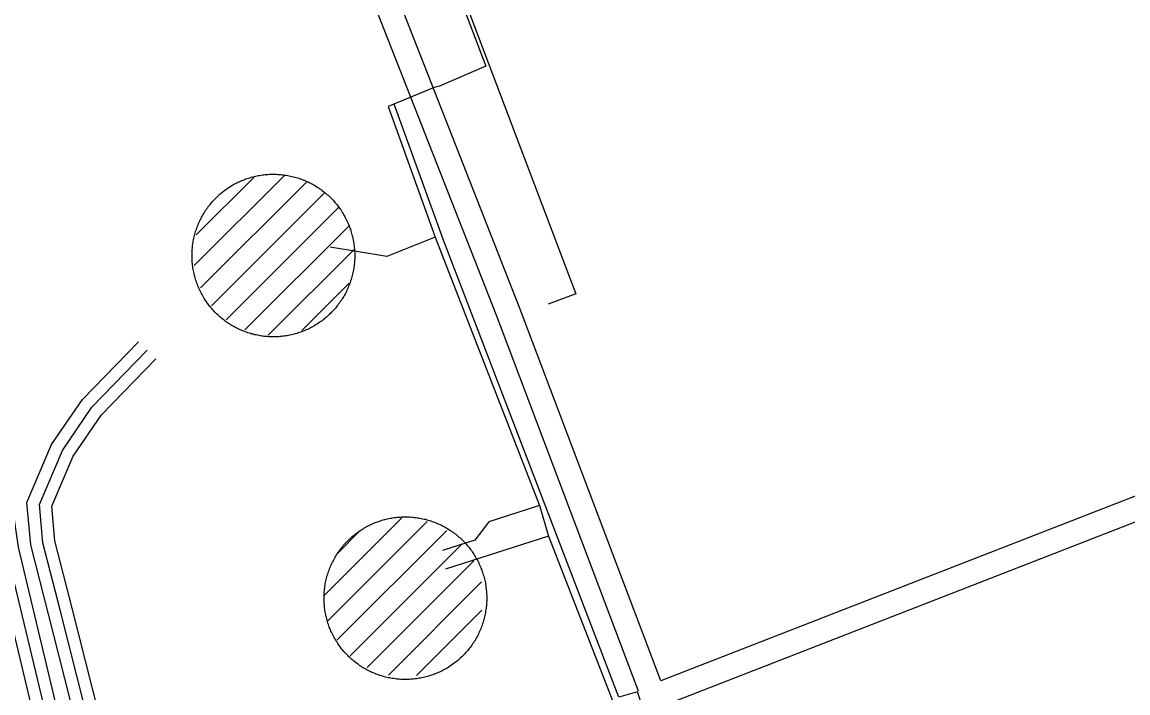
# Model space of a CAD drawing. Extents: x 3694830 to 3732949, y 415201 to 440970.
# Drawn here: x 3710432 to 3711792, y 430521 to 431346 of the extents above; entities that cross this region are included whole.
import ezdxf

# ---------------------------------------------------------------- set-up
doc = ezdxf.new("R2010")
doc.units = 0
for name, color, linetype in [('V-DOMW-TANK', 7, 'Continuous'), ('V-ROAD-CNTR', 7, 'Continuous'), ('V-UTIL-LINE', 7, 'Continuous')]:
    doc.layers.add(name, color=color, linetype=linetype)

msp = doc.modelspace()

# ---------------------------------------------------------------- linework, layer by layer
at = {"layer": 'V-DOMW-TANK'}
for p, q in [((3710643.3, 431046.7), (3710754.3, 431157.7)), ((3710645.8, 431084.6), (3710716.6, 431155.3)), ((3710651.1, 431019.2), (3710781.9, 431149.9)), ((3710664.6, 430997.3), (3710803.7, 431136.4)), ((3710682.8, 430980.1), (3710820.9, 431118.2)), ((3710705.6, 430967.6), (3710833.5, 431095.4)), ((3710734.5, 430961.1), (3710839.9, 431066.6)), ((3710775.7, 430967), (3710834.1, 431025.3)), ((3710803.3, 430641), (3710898.6, 430736.3)), ((3710807.5, 430609.9), (3710929.7, 430732)), ((3710818.8, 430585.8), (3710953.9, 430720.9)), ((3710819.2, 430692.3), (3710847.6, 430720.7)), ((3710835.1, 430566.7), (3710972.9, 430704.6)), ((3710855.9, 430552.2), (3710987.4, 430683.7)), ((3710882.1, 430543), (3710996.6, 430657.5)), ((3710916.8, 430542.4), (3710997.1, 430622.7))]:
    msp.add_line(p, q, dxfattribs=at)
for points in [[(3710642.9, 431080.3), (3710643.3, 431082), (3710643.7, 431083.7), (3710644.2, 431085.4), (3710644.6, 431087.1), (3710645.1, 431088.8), (3710645.7, 431090.4), (3710646.2, 431092.1), (3710646.8, 431093.7), (3710647.4, 431095.3), (3710648.1, 431097), (3710648.8, 431098.6), (3710649.5, 431100.2), (3710650.2, 431101.8), (3710650.9, 431103.3), (3710651.7, 431104.9), (3710652.5, 431106.4), (3710653.4, 431108), (3710654.2, 431109.5), (3710655.1, 431111), (3710656.1, 431112.5), (3710657, 431114), (3710658, 431115.4), (3710659, 431116.8), (3710660, 431118.3), (3710661, 431119.7), (3710662.1, 431121), (3710663.2, 431122.4), (3710664.3, 431123.7), (3710665.4, 431125.1), (3710666.6, 431126.4), (3710667.8, 431127.7), (3710669, 431128.9), (3710670.2, 431130.2), (3710671.5, 431131.4), (3710672.7, 431132.6), (3710674, 431133.7), (3710675.4, 431134.9), (3710676.7, 431136), (3710678, 431137.1), (3710679.4, 431138.2), (3710680.8, 431139.3), (3710682.2, 431140.3), (3710683.6, 431141.3), (3710685.1, 431142.3), (3710686.5, 431143.3), (3710688, 431144.2), (3710689.5, 431145.1), (3710691, 431146), (3710692.5, 431146.8), (3710694.1, 431147.7), (3710695.6, 431148.5), (3710697.2, 431149.2), (3710698.8, 431150), (3710700.4, 431150.7), (3710702, 431151.4), (3710703.6, 431152), (3710705.2, 431152.7), (3710706.8, 431153.3), (3710708.5, 431153.9), (3710710.1, 431154.4), (3710711.8, 431154.9), (3710713.5, 431155.4), (3710715.2, 431155.9), (3710716.9, 431156.3), (3710718.6, 431156.7), (3710720.3, 431157.1), (3710722, 431157.4), (3710723.7, 431157.7), (3710725.4, 431158), (3710727.2, 431158.3), (3710728.9, 431158.5), (3710730.6, 431158.7), (3710732.4, 431158.8), (3710734.1, 431159), (3710735.8, 431159.1), (3710737.6, 431159.1), (3710739.3, 431159.2), (3710741.1, 431159.2), (3710742.8, 431159.2), (3710744.6, 431159.1), (3710746.3, 431159), (3710748.1, 431158.9), (3710749.8, 431158.8), (3710751.5, 431158.6), (3710753.3, 431158.4), (3710755, 431158.2), (3710756.7, 431157.9), (3710758.5, 431157.6), (3710760.2, 431157.3), (3710761.9, 431156.9), (3710763.6, 431156.5), (3710765.3, 431156.1), (3710767, 431155.7), (3710768.6, 431155.2), (3710770.3, 431154.7), (3710772, 431154.2), (3710773.6, 431153.6), (3710775.3, 431153), (3710776.9, 431152.4), (3710778.5, 431151.8)], [(3710778.5, 431151.8), (3710780.1, 431151.1), (3710781.7, 431150.4), (3710783.3, 431149.7), (3710784.9, 431148.9), (3710786.5, 431148.1), (3710788, 431147.3), (3710789.5, 431146.5), (3710791.1, 431145.6), (3710792.6, 431144.7), (3710794, 431143.8), (3710795.5, 431142.8), (3710797, 431141.9), (3710798.4, 431140.9), (3710799.8, 431139.9), (3710801.2, 431138.8), (3710802.6, 431137.7), (3710804, 431136.7), (3710805.3, 431135.5), (3710806.6, 431134.4), (3710807.9, 431133.2), (3710809.2, 431132.1), (3710810.5, 431130.8), (3710811.7, 431129.6), (3710812.9, 431128.4), (3710814.1, 431127.1), (3710815.3, 431125.8), (3710816.5, 431124.5), (3710817.6, 431123.2), (3710818.7, 431121.8), (3710819.8, 431120.4), (3710820.8, 431119), (3710821.9, 431117.6), (3710822.9, 431116.2), (3710823.9, 431114.8), (3710824.8, 431113.3), (3710825.8, 431111.8), (3710826.7, 431110.3), (3710827.5, 431108.8), (3710828.4, 431107.3), (3710829.2, 431105.8), (3710830, 431104.2), (3710830.8, 431102.7), (3710831.5, 431101.1), (3710832.3, 431099.5), (3710833, 431097.9), (3710833.6, 431096.3), (3710834.3, 431094.6), (3710834.9, 431093), (3710835.4, 431091.4), (3710836, 431089.7), (3710836.5, 431088), (3710837, 431086.4), (3710837.4, 431084.7), (3710837.9, 431083), (3710838.3, 431081.3), (3710838.6, 431079.6), (3710839, 431077.9), (3710839.3, 431076.1), (3710839.6, 431074.4), (3710839.8, 431072.7)], [(3710736.8, 430959.2), (3710735.1, 430959.2), (3710733.4, 430959.4), (3710731.6, 430959.5), (3710729.9, 430959.7), (3710728.1, 430959.9), (3710726.4, 430960.1), (3710724.7, 430960.4), (3710723, 430960.7), (3710721.2, 430961), (3710719.5, 430961.4), (3710717.8, 430961.7), (3710716.1, 430962.2), (3710714.4, 430962.6), (3710712.8, 430963.1), (3710711.1, 430963.6), (3710709.4, 430964.1), (3710707.8, 430964.7), (3710706.1, 430965.3), (3710704.5, 430965.9), (3710702.9, 430966.5), (3710701.3, 430967.2), (3710699.7, 430967.9), (3710698.1, 430968.6), (3710696.5, 430969.4), (3710694.9, 430970.2), (3710693.4, 430971), (3710691.9, 430971.8), (3710690.4, 430972.7), (3710688.9, 430973.6), (3710687.4, 430974.5), (3710685.9, 430975.4), (3710684.4, 430976.4), (3710683, 430977.4), (3710681.6, 430978.4), (3710680.2, 430979.5), (3710678.8, 430980.5), (3710677.4, 430981.6), (3710676.1, 430982.7), (3710674.8, 430983.9), (3710673.5, 430985), (3710672.2, 430986.2), (3710670.9, 430987.4), (3710669.7, 430988.7), (3710668.5, 430989.9), (3710667.3, 430991.2), (3710666.1, 430992.5), (3710664.9, 430993.8), (3710663.8, 430995.1), (3710662.7, 430996.5), (3710661.6, 430997.8), (3710660.6, 430999.2), (3710659.5, 431000.6), (3710658.5, 431002.1), (3710657.6, 431003.5), (3710656.6, 431005), (3710655.7, 431006.4), (3710654.8, 431007.9), (3710653.9, 431009.4), (3710653, 431011), (3710652.2, 431012.5), (3710651.4, 431014.1), (3710650.6, 431015.6), (3710649.9, 431017.2), (3710649.2, 431018.8), (3710648.5, 431020.4), (3710647.8, 431022), (3710647.2, 431023.6), (3710646.6, 431025.3), (3710646, 431026.9), (3710645.4, 431028.6), (3710644.9, 431030.2), (3710644.4, 431031.9), (3710644, 431033.6), (3710643.5, 431035.3), (3710643.1, 431037), (3710642.8, 431038.7), (3710642.4, 431040.4), (3710642.1, 431042.1), (3710641.8, 431043.9), (3710641.6, 431045.6), (3710641.4, 431047.3), (3710641.2, 431049.1), (3710641, 431050.8), (3710640.9, 431052.5), (3710640.8, 431054.3), (3710640.7, 431056), (3710640.7, 431057.8), (3710640.7, 431059.5), (3710640.7, 431061.3), (3710640.7, 431063), (3710640.8, 431064.8), (3710640.9, 431066.5), (3710641.1, 431068.2), (3710641.2, 431070), (3710641.4, 431071.7), (3710641.7, 431073.4), (3710641.9, 431075.2), (3710642.2, 431076.9), (3710642.6, 431078.6), (3710642.9, 431080.3)], [(3710839.8, 431072.7), (3710840.1, 431071), (3710840.2, 431069.2), (3710840.4, 431067.5), (3710840.5, 431065.7), (3710840.6, 431064), (3710840.7, 431062.3), (3710840.8, 431060.5), (3710840.8, 431058.8), (3710840.7, 431057), (3710840.7, 431055.3), (3710840.6, 431053.5), (3710840.5, 431051.8), (3710840.3, 431050), (3710840.2, 431048.3), (3710840, 431046.6), (3710839.7, 431044.8), (3710839.5, 431043.1), (3710839.2, 431041.4), (3710838.8, 431039.7), (3710838.5, 431038), (3710838.1, 431036.3), (3710837.7, 431034.6), (3710837.3, 431032.9), (3710836.8, 431031.2), (3710836.3, 431029.5), (3710835.7, 431027.9), (3710835.2, 431026.2), (3710834.6, 431024.6), (3710834, 431022.9), (3710833.3, 431021.3), (3710832.7, 431019.7), (3710832, 431018.1), (3710831.2, 431016.5), (3710830.5, 431014.9), (3710829.7, 431013.4), (3710828.9, 431011.8), (3710828, 431010.3), (3710827.2, 431008.8), (3710826.3, 431007.3), (3710825.4, 431005.8), (3710824.4, 431004.3), (3710823.4, 431002.9), (3710822.4, 431001.4), (3710821.4, 431000), (3710820.4, 430998.6), (3710819.3, 430997.2), (3710818.2, 430995.9), (3710817.1, 430994.5), (3710816, 430993.2), (3710814.8, 430991.9), (3710813.6, 430990.6), (3710812.4, 430989.4), (3710811.2, 430988.1), (3710809.9, 430986.9), (3710808.7, 430985.7), (3710807.4, 430984.5), (3710806.1, 430983.4), (3710804.7, 430982.3), (3710803.4, 430981.1), (3710802, 430980.1), (3710800.6, 430979), (3710799.2, 430978), (3710797.8, 430977), (3710796.3, 430976), (3710794.9, 430975), (3710793.4, 430974.1), (3710791.9, 430973.2), (3710790.4, 430972.3), (3710788.9, 430971.5), (3710787.3, 430970.6), (3710785.8, 430969.8), (3710784.2, 430969), (3710782.6, 430968.3), (3710781.1, 430967.6), (3710779.5, 430966.9), (3710777.8, 430966.2), (3710776.2, 430965.6), (3710774.6, 430965), (3710772.9, 430964.4), (3710771.3, 430963.9), (3710769.6, 430963.4), (3710767.9, 430962.9), (3710766.2, 430962.4), (3710764.5, 430962), (3710762.8, 430961.6), (3710761.1, 430961.2), (3710759.4, 430960.9), (3710757.7, 430960.5), (3710756, 430960.3), (3710754.3, 430960), (3710752.5, 430959.8), (3710750.8, 430959.6), (3710749.1, 430959.4), (3710747.3, 430959.3), (3710745.6, 430959.2), (3710743.8, 430959.1), (3710742.1, 430959.1), (3710740.3, 430959.1), (3710738.6, 430959.1), (3710736.8, 430959.2)], [(3710805.3, 430658.8), (3710805.7, 430660.5), (3710806.1, 430662.2), (3710806.5, 430663.8), (3710807, 430665.5), (3710807.5, 430667.2), (3710808.1, 430668.9), (3710808.6, 430670.5), (3710809.2, 430672.2), (3710809.8, 430673.8), (3710810.5, 430675.4), (3710811.1, 430677), (3710811.8, 430678.6), (3710812.6, 430680.2), (3710813.3, 430681.8), (3710814.1, 430683.3), (3710814.9, 430684.9), (3710815.8, 430686.4), (3710816.6, 430687.9), (3710817.5, 430689.4), (3710818.4, 430690.9), (3710819.4, 430692.4), (3710820.4, 430693.8), (3710821.3, 430695.3), (3710822.4, 430696.7), (3710823.4, 430698.1), (3710824.5, 430699.5), (3710825.6, 430700.8), (3710826.7, 430702.2), (3710827.8, 430703.5), (3710829, 430704.8), (3710830.2, 430706.1), (3710831.4, 430707.4), (3710832.6, 430708.6), (3710833.9, 430709.8), (3710835.1, 430711), (3710836.4, 430712.2), (3710837.7, 430713.3), (3710839.1, 430714.5), (3710840.4, 430715.6), (3710841.8, 430716.7), (3710843.2, 430717.7), (3710844.6, 430718.8), (3710846, 430719.8), (3710847.5, 430720.7), (3710848.9, 430721.7), (3710850.4, 430722.6), (3710851.9, 430723.5), (3710853.4, 430724.4), (3710854.9, 430725.3), (3710856.5, 430726.1), (3710858, 430726.9), (3710859.6, 430727.7), (3710861.1, 430728.4), (3710862.7, 430729.1), (3710864.3, 430729.8), (3710866, 430730.5), (3710867.6, 430731.1), (3710869.2, 430731.7), (3710870.9, 430732.3), (3710872.5, 430732.9), (3710874.2, 430733.4), (3710875.9, 430733.9), (3710877.6, 430734.3), (3710879.2, 430734.8), (3710881, 430735.2), (3710882.7, 430735.5), (3710884.4, 430735.9), (3710886.1, 430736.2), (3710887.8, 430736.5), (3710889.5, 430736.7), (3710891.3, 430736.9), (3710893, 430737.1), (3710894.7, 430737.3), (3710896.5, 430737.4), (3710898.2, 430737.5), (3710900, 430737.6), (3710901.7, 430737.6), (3710903.5, 430737.6), (3710905.2, 430737.6), (3710907, 430737.6), (3710908.7, 430737.5), (3710910.4, 430737.4), (3710912.2, 430737.2), (3710913.9, 430737), (3710915.7, 430736.8), (3710917.4, 430736.6), (3710919.1, 430736.3), (3710920.8, 430736), (3710922.6, 430735.7), (3710924.3, 430735.4), (3710926, 430735), (3710927.7, 430734.6), (3710929.3, 430734.1), (3710931, 430733.7), (3710932.7, 430733.2), (3710934.4, 430732.6), (3710936, 430732.1), (3710937.7, 430731.5), (3710939.3, 430730.9), (3710940.9, 430730.2)], [(3710940.9, 430730.2), (3710942.5, 430729.5), (3710944.1, 430728.8), (3710945.7, 430728.1), (3710947.3, 430727.3), (3710948.8, 430726.6), (3710950.4, 430725.7), (3710951.9, 430724.9), (3710953.4, 430724), (3710954.9, 430723.2), (3710956.4, 430722.2), (3710957.9, 430721.3), (3710959.3, 430720.3), (3710960.8, 430719.3), (3710962.2, 430718.3), (3710963.6, 430717.3), (3710965, 430716.2), (3710966.3, 430715.1), (3710967.7, 430714), (3710969, 430712.8), (3710970.3, 430711.7), (3710971.6, 430710.5), (3710972.9, 430709.3), (3710974.1, 430708.1), (3710975.3, 430706.8), (3710976.5, 430705.5), (3710977.7, 430704.2), (3710978.8, 430702.9), (3710980, 430701.6), (3710981.1, 430700.3), (3710982.2, 430698.9), (3710983.2, 430697.5), (3710984.3, 430696.1), (3710985.3, 430694.7), (3710986.2, 430693.2), (3710987.2, 430691.8), (3710988.1, 430690.3), (3710989, 430688.8), (3710989.9, 430687.3), (3710990.8, 430685.8), (3710991.6, 430684.2), (3710992.4, 430682.7), (3710993.2, 430681.1), (3710993.9, 430679.5), (3710994.6, 430677.9), (3710995.3, 430676.3), (3710996, 430674.7), (3710996.6, 430673.1), (3710997.2, 430671.4), (3710997.8, 430669.8), (3710998.4, 430668.1), (3710998.9, 430666.5), (3710999.4, 430664.8), (3710999.8, 430663.1), (3711000.3, 430661.4), (3711000.7, 430659.7), (3711001, 430658), (3711001.4, 430656.3), (3711001.7, 430654.6), (3711002, 430652.9), (3711002.2, 430651.1)], [(3710899.2, 430537.6), (3710897.5, 430537.7), (3710895.7, 430537.8), (3710894, 430537.9), (3710892.3, 430538.1), (3710890.5, 430538.3), (3710888.8, 430538.6), (3710887.1, 430538.8), (3710885.3, 430539.1), (3710883.6, 430539.4), (3710881.9, 430539.8), (3710880.2, 430540.2), (3710878.5, 430540.6), (3710876.8, 430541), (3710875.1, 430541.5), (3710873.5, 430542), (3710871.8, 430542.5), (3710870.2, 430543.1), (3710868.5, 430543.7), (3710866.9, 430544.3), (3710865.3, 430545), (3710863.6, 430545.6), (3710862, 430546.3), (3710860.5, 430547.1), (3710858.9, 430547.8), (3710857.3, 430548.6), (3710855.8, 430549.4), (3710854.3, 430550.3), (3710852.7, 430551.1), (3710851.2, 430552), (3710849.7, 430552.9), (3710848.3, 430553.9), (3710846.8, 430554.9), (3710845.4, 430555.8), (3710844, 430556.9), (3710842.6, 430557.9), (3710841.2, 430559), (3710839.8, 430560.1), (3710838.5, 430561.2), (3710837.2, 430562.3), (3710835.9, 430563.5), (3710834.6, 430564.7), (3710833.3, 430565.9), (3710832.1, 430567.1), (3710830.9, 430568.4), (3710829.7, 430569.6), (3710828.5, 430570.9), (3710827.3, 430572.2), (3710826.2, 430573.6), (3710825.1, 430574.9), (3710824, 430576.3), (3710823, 430577.7), (3710821.9, 430579.1), (3710820.9, 430580.5), (3710819.9, 430581.9), (3710819, 430583.4), (3710818, 430584.9), (3710817.1, 430586.4), (3710816.3, 430587.9), (3710815.4, 430589.4), (3710814.6, 430590.9), (3710813.8, 430592.5), (3710813, 430594.1), (3710812.3, 430595.6), (3710811.5, 430597.2), (3710810.8, 430598.8), (3710810.2, 430600.5), (3710809.5, 430602.1), (3710808.9, 430603.7), (3710808.4, 430605.4), (3710807.8, 430607), (3710807.3, 430608.7), (3710806.8, 430610.4), (3710806.3, 430612.1), (3710805.9, 430613.7), (3710805.5, 430615.4), (3710805.1, 430617.2), (3710804.8, 430618.9), (3710804.5, 430620.6), (3710804.2, 430622.3), (3710804, 430624), (3710803.7, 430625.8), (3710803.5, 430627.5), (3710803.4, 430629.2), (3710803.3, 430631), (3710803.2, 430632.7), (3710803.1, 430634.5), (3710803, 430636.2), (3710803, 430638), (3710803.1, 430639.7), (3710803.1, 430641.5), (3710803.2, 430643.2), (3710803.3, 430644.9), (3710803.4, 430646.7), (3710803.6, 430648.4), (3710803.8, 430650.2), (3710804.1, 430651.9), (3710804.3, 430653.6), (3710804.6, 430655.3), (3710804.9, 430657), (3710805.3, 430658.8)], [(3711002.2, 430651.1), (3711002.4, 430649.4), (3711002.6, 430647.7), (3711002.8, 430645.9), (3711002.9, 430644.2), (3711003, 430642.4), (3711003.1, 430640.7), (3711003.1, 430639), (3711003.1, 430637.2), (3711003.1, 430635.5), (3711003.1, 430633.7), (3711003, 430632), (3711002.9, 430630.2), (3711002.7, 430628.5), (3711002.6, 430626.7), (3711002.3, 430625), (3711002.1, 430623.3), (3711001.8, 430621.6), (3711001.6, 430619.8), (3711001.2, 430618.1), (3711000.9, 430616.4), (3711000.5, 430614.7), (3711000.1, 430613), (3710999.6, 430611.3), (3710999.2, 430609.6), (3710998.7, 430608), (3710998.1, 430606.3), (3710997.6, 430604.7), (3710997, 430603), (3710996.4, 430601.4), (3710995.7, 430599.8), (3710995, 430598.1), (3710994.3, 430596.5), (3710993.6, 430595), (3710992.8, 430593.4), (3710992.1, 430591.8), (3710991.3, 430590.3), (3710990.4, 430588.7), (3710989.5, 430587.2), (3710988.7, 430585.7), (3710987.7, 430584.2), (3710986.8, 430582.8), (3710985.8, 430581.3), (3710984.8, 430579.9), (3710983.8, 430578.5), (3710982.8, 430577.1), (3710981.7, 430575.7), (3710980.6, 430574.3), (3710979.5, 430573), (3710978.4, 430571.7), (3710977.2, 430570.4), (3710976, 430569.1), (3710974.8, 430567.8), (3710973.6, 430566.6), (3710972.3, 430565.4), (3710971, 430564.2), (3710969.8, 430563), (3710968.4, 430561.8), (3710967.1, 430560.7), (3710965.8, 430559.6), (3710964.4, 430558.5), (3710963, 430557.5), (3710961.6, 430556.4), (3710960.2, 430555.4), (3710958.7, 430554.4), (3710957.3, 430553.5), (3710955.8, 430552.5), (3710954.3, 430551.6), (3710952.8, 430550.7), (3710951.3, 430549.9), (3710949.7, 430549.1), (3710948.2, 430548.3), (3710946.6, 430547.5), (3710945, 430546.7), (3710943.4, 430546), (3710941.8, 430545.3), (3710940.2, 430544.7), (3710938.6, 430544), (3710937, 430543.4), (3710935.3, 430542.9), (3710933.6, 430542.3), (3710932, 430541.8), (3710930.3, 430541.3), (3710928.6, 430540.8), (3710926.9, 430540.4), (3710925.2, 430540), (3710923.5, 430539.6), (3710921.8, 430539.3), (3710920.1, 430539), (3710918.4, 430538.7), (3710916.6, 430538.5), (3710914.9, 430538.2), (3710913.2, 430538), (3710911.4, 430537.9), (3710909.7, 430537.8), (3710907.9, 430537.7), (3710906.2, 430537.6), (3710904.5, 430537.5), (3710902.7, 430537.5), (3710901, 430537.6), (3710899.2, 430537.6)]]:
    msp.add_lwpolyline(points, dxfattribs=at)
at = {"layer": 'V-ROAD-CNTR'}
for points in [[(3712044.8, 430858.4), (3711217.1, 430536), (3711043.5, 430995.4), (3710886.9, 431394.5), (3710708.1, 431863.6)], [(3711189.8, 430523.3), (3711015.5, 430984.6), (3710858.9, 431383.7), (3710680.1, 431852.9)], [(3710765.2, 429455.4), (3710832.5, 429482.7), (3710576.2, 430121.6), (3710513.1, 430289.5), (3710467.7, 430466.8), (3710412.5, 430697.3), (3710380, 430918.2), (3710361.1, 431031.4), (3710355.1, 431079.8)], [(3710841, 429501.8), (3710590.2, 430127.1), (3710527.5, 430294.1), (3710482.3, 430470.4), (3710427.2, 430700.2), (3710394.8, 430920.5), (3710375.9, 431033.6), (3710370, 431081.6)], [(3710759.6, 429469.3), (3710813, 429491), (3710562.2, 430116.2), (3710498.8, 430285), (3710453.1, 430463.2), (3710397.7, 430694.5), (3710365.2, 430915.8), (3710346, 431030.7)], [(3710993, 429557.8), (3710902.9, 429558.1), (3710848.2, 429588.7), (3710815, 429632.3), (3710748.4, 429791.5), (3710714.3, 429881.8), (3710652.8, 430035.8), (3710566.9, 430247), (3710545.3, 430304.1), (3710524.8, 430378.9), (3710464.3, 430617.8), (3710442.4, 430703.1), (3710437.6, 430755.3), (3710468, 430826.7), (3710505.8, 430882.2), (3710574.8, 430953.1)], [(3711039.9, 429560.1), (3710982, 429572.9), (3710906.8, 429573), (3710858.3, 429600.2), (3710828.1, 429639.9), (3710762.3, 429797), (3710728.3, 429887.2), (3710666.7, 430041.4), (3710580.9, 430252.5), (3710559.6, 430308.8), (3710539.3, 430382.8), (3710478.8, 430621.5), (3710457.3, 430705.7), (3710452.9, 430753), (3710481.2, 430819.4), (3710517.5, 430872.7), (3710585.5, 430942.7)], [(3710550.8, 430398.4), (3710493.3, 430625.2), (3710472.1, 430708.2), (3710468.2, 430750.6), (3710494.5, 430812.2), (3710529.2, 430863.2), (3710596.3, 430932.2)], [(3712055.4, 430830.4), (3711230.8, 430509.1)]]:
    msp.add_lwpolyline(points, dxfattribs=at)
msp.add_spline([(3710241.8, 431214.2), (3710256.1, 430967.3), (3710315.6, 430659.2), (3710325.1, 430606.6), (3710464.6, 430205.3)], degree=3, dxfattribs=at)
at = {"layer": 'V-UTIL-LINE'}
for points in [[(3711372.7, 432529.9), (3711483.6, 432233.7), (3711489.1, 432219), (3711170.9, 432097.1), (3710751.8, 431944.4), (3710780, 431878.3), (3710797.2, 431831.1), (3711001.9, 431291.9), (3710945, 431267.7), (3710938.6, 431265.9), (3710881.7, 431242.3), (3710890.8, 431217.5), (3710939.9, 431081.8), (3710880.3, 431058.1), (3710810.7, 431069.3)], [(3710762.5, 431943), (3710759.8, 431938.4), (3710865.3, 431665.1), (3711005.3, 431295.5), (3711112.7, 431012.1), (3711078.7, 430999.4)], [(3711858.6, 428702.7), (3711777.6, 428912.8), (3711796.9, 428917.3), (3711787.8, 428946.6), (3711764.9, 428939.4), (3711636.6, 429283.3), (3711656.8, 429289.6), (3711644.1, 429317.2), (3711626.7, 429314.5), (3711523, 429581.3), (3711400.2, 429913.3), (3711420.4, 429920.6), (3711409.5, 429945.4), (3711387.5, 429940.9), (3711288.3, 430210.5), (3711303.9, 430213.2), (3711293, 430241.6), (3711278.3, 430232.5), (3711181.9, 430487.4), (3711197.5, 430494.7), (3711188.4, 430522.2), (3711165.5, 430515.9), (3710950, 431078.1), (3710889.3, 431245.4)], [(3710939.9, 431081.8), (3711068.2, 430751.6), (3711005.8, 430731.6), (3710988.3, 430708.8), (3710948.9, 430696.1)], [(3711068.2, 430751.6), (3711079, 430714), (3710952.5, 430673.1)], [(3711079, 430714), (3711225.5, 430338), (3711143, 430317.1), (3711102.5, 430271.5)]]:
    msp.add_lwpolyline(points, dxfattribs=at)

doc.saveas('drawing.dxf')
